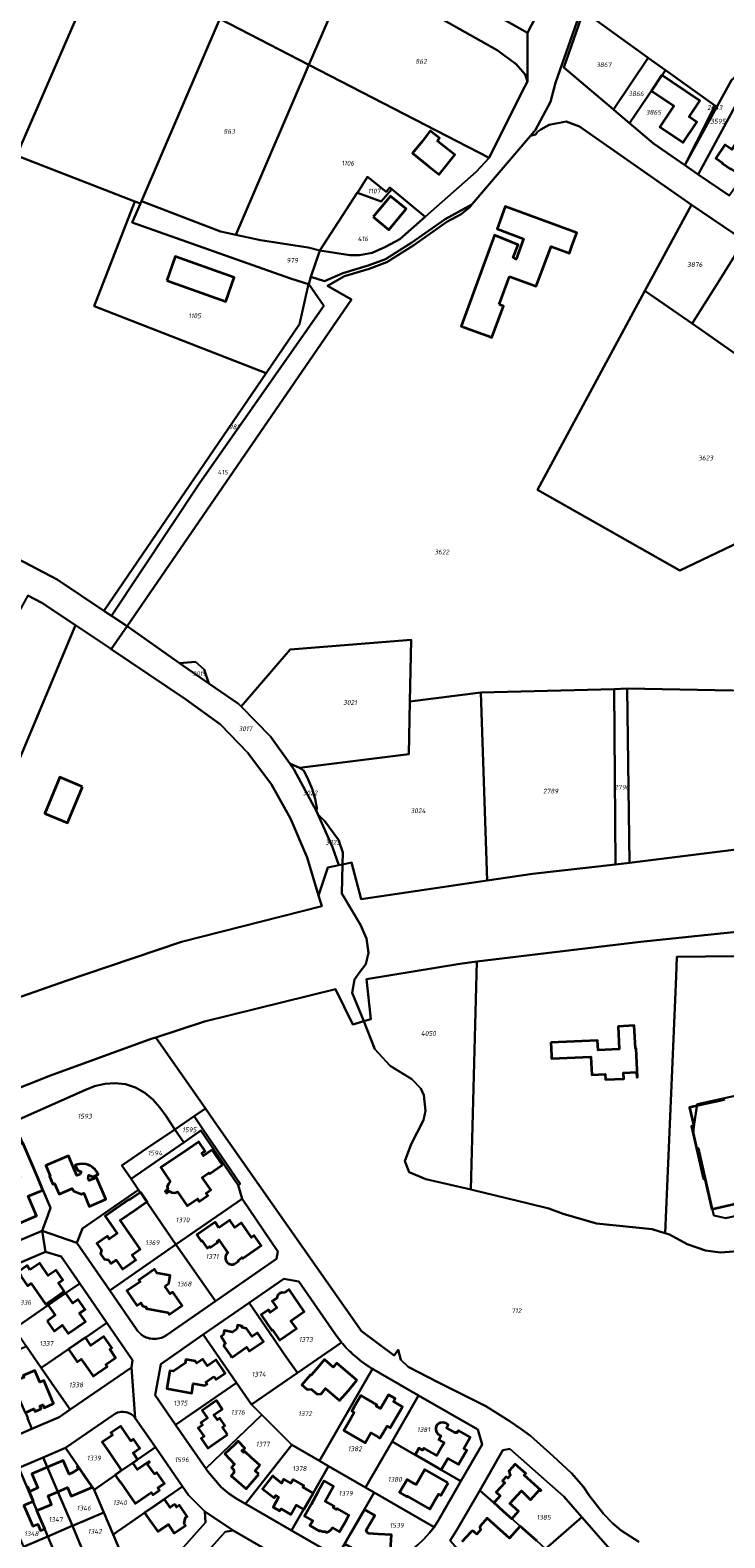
# Model space of a CAD drawing. Extents: x 177930 to 190767, y 381068 to 392034.
# Tile 257 of 318: x 183328 to 183590, y 386787 to 387355. Entities that reach past the tile are written whole.
import ezdxf
from ezdxf.enums import TextEntityAlignment as Align

# ---------------------------------------------------------------- set-up
doc = ezdxf.new("R2010")
doc.units = 0
for name, color, linetype, lineweight in [('B-XX-KG-GRENS_PERCEEL-GV', 150, 'Continuous', 25), ('B-XX-KG-GRENS_PERCEEL-S', 150, 'Continuous', 25), ('B-XX-OG-BEBOUWING-G', 7, 'Continuous', 35)]:
    doc.layers.add(name, color=color, linetype=linetype, lineweight=lineweight)
doc.styles.add('NLCS-ISO', font='NLCS-ISO.ttf', dxfattribs={"height": 1.8})

# ---------------------------------------------------------------- blocks, each defined once
blk = doc.blocks.new('SKG-PERCEELNUMMER-SO')
at = {"layer": 'DefPoints'}
blk.add_point((0, 0), dxfattribs=at)
at = {"style": 'NLCS-ISO', "oblique": 10, "flags": 1}
blk.add_attdef('GEMEENTECODE', text='', height=1.8, dxfattribs=at).set_placement((-0.5, 2.55), align=Align.MIDDLE_RIGHT)
at = {"style": 'NLCS-ISO', "oblique": 10}
blk.add_attdef('PERCEELNUMMER', text='', height=1.8, dxfattribs=at).set_placement((0, 0), align=Align.MIDDLE_CENTER)
at = {"style": 'NLCS-ISO', "oblique": 10, "flags": 1}
blk.add_attdef('SECTIE', text='', height=1.8, dxfattribs=at).set_placement((0.5, 2.5), align=Align.MIDDLE_LEFT)

msp = doc.modelspace()

# ---------------------------------------------------------------- linework, layer by layer
at = {"layer": 'B-XX-KG-GRENS_PERCEEL-GV'}
for points in [[(183506.25, 387527.136), (183434.866, 387410.582), (183429.974, 387402.604), (183515.684, 387354.221), (183518.95, 387360.417), (183526.111, 387375.933), (183543.045, 387415.995), (183564.568, 387466.658), (183566.123, 387471.41), (183566.536, 387474.669), (183564.85, 387478.228), (183562.335, 387481.346), (183530.54, 387517.329), (183527.416, 387521.329), (183525.347, 387525.138), (183522.969, 387530.414), (183518.4, 387542.502), (183517.615, 387545.692)], [(183327.063, 387412.939), (183326.607, 387411.748), (183315.923, 387383.829), (183319.778, 387382.297), (183326.708, 387379.587), (183329.732, 387378.436), (183330.684, 387378.066), (183330.001, 387376.365), (183310.3, 387325.575), (183306.11, 387314.773), (183323.273, 387307.912), (183323.868, 387309.288), (183372.89, 387422.561), (183338.226, 387442.095)], [(183369.89, 387289.852), (183370.3, 387290.807), (183399.77, 387359.429), (183433.366, 387342.089), (183449.138, 387378.798), (183416.09, 387397.434), (183372.89, 387422.561), (183323.868, 387309.288), (183323.273, 387307.912), (183367.802, 387290.661)], [(183557.717, 387421.114), (183557.591, 387420.863), (183547.842, 387395.443), (183535.994, 387362.86), (183536.754, 387362.315), (183561.179, 387344.804), (183561.347, 387344.684), (183567.684, 387340.141), (183586.344, 387326.764), (183587.001, 387326.294), (183592.528, 387336.363), (183597.251, 387340.351), (183623.669, 387358.119), (183578.466, 387413.909)], [(183501.234, 387307.063), (183513.567, 387331.865), (183515.734, 387335.849), (183514.868, 387338.503), (183511.437, 387342.38), (183504.331, 387347.678), (183449.138, 387378.798), (183433.366, 387342.089)], [(183548.053, 387325.322), (183561.179, 387344.804), (183536.754, 387362.315), (183529.442, 387341.134)], [(183405.828, 387278.07), (183426.843, 387326.907), (183433.366, 387342.089), (183399.77, 387359.429), (183370.3, 387290.807), (183400.037, 387279.316)], [(183554.188, 387320.11), (183567.684, 387340.141), (183561.347, 387344.684), (183561.179, 387344.804), (183548.053, 387325.322), (183548.207, 387325.192)], [(183451.625, 387293.93), (183455.446, 387299.959), (183458.502, 387297.493), (183462.468, 387294.291), (183463.878, 387295.95), (183464.647, 387295.33), (183464.553, 387295.219), (183477.146, 387284.903), (183496.347, 387301.805), (183501.234, 387307.063), (183433.366, 387342.089), (183426.843, 387326.907), (183405.828, 387278.07), (183415.103, 387276.076), (183433.133, 387273.297), (183437.511, 387272.103), (183451.61, 387293.936)], [(183567.684, 387340.141), (183554.188, 387320.11), (183563.202, 387312.452), (183574.954, 387304.348), (183583.757, 387321.673), (183586.344, 387326.764)], [(183597.251, 387340.351), (183592.528, 387336.363), (183587.001, 387326.294), (183574.954, 387304.348), (183580.041, 387300.84), (183596.276, 387330.887), (183599.521, 387336.893)], [(183356.132, 387136.414), (183356.201, 387136.515), (183417.249, 387225.904), (183352.51, 387251.192), (183367.802, 387290.661), (183323.273, 387307.912), (183306.11, 387314.773), (183303.072, 387315.987), (183270.332, 387325.168), (183251.37, 387328.14), (183246.823, 387328.613), (183186.926, 387195.576), (183201.424, 387194.917), (183217.591, 387193.549), (183233.158, 387190.989), (183248.486, 387186.912), (183263.348, 387181.887), (183278.166, 387176.334), (183292.618, 387170.661), (183308.198, 387163.591), (183323.517, 387156.043), (183338.532, 387148.145)], [(183587.001, 387326.294), (183586.344, 387326.764), (183583.757, 387321.673), (183574.954, 387304.348)], [(183580.041, 387300.84), (183591.632, 387292.847), (183609.783, 387318.426), (183596.276, 387330.887)], [(183464.553, 387295.219), (183464.647, 387295.33), (183463.878, 387295.95), (183462.468, 387294.291), (183458.502, 387297.493), (183455.446, 387299.959), (183451.625, 387293.93), (183460.637, 387290.578)], [(183437.511, 387272.103), (183448.81, 387270.413), (183452.407, 387270.392), (183457.153, 387271.308), (183462.264, 387273.568), (183467.564, 387276.468), (183477.146, 387284.903), (183464.553, 387295.219), (183460.637, 387290.578), (183451.625, 387293.93), (183451.61, 387293.936)], [(183433.271, 387259.435), (183426.417, 387261.636), (183366.811, 387282.681), (183369.89, 387289.852), (183367.802, 387290.661), (183352.51, 387251.192), (183417.249, 387225.904), (183429.845, 387244.348)], [(183433.366, 387259.405), (183438.989, 387251.311), (183392.295, 387184.549), (183359.076, 387134.451), (183364.193, 387131.04), (183364.864, 387130.587), (183449.477, 387253.649), (183440.391, 387258.9), (183446.744, 387262.484), (183456.115, 387265.305), (183462.786, 387267.795), (183472.843, 387274.181), (183485.367, 387282.921), (183490.764, 387285.847), (183494.025, 387288.541), (183494.809, 387289.46), (183484.703, 387283.982), (183472.151, 387275.222), (183462.227, 387268.92), (183455.678, 387266.476), (183446.189, 387263.604), (183439.309, 387260.653), (183434.114, 387262.278)], [(183434.114, 387262.278), (183437.511, 387272.103), (183433.133, 387273.297), (183415.103, 387276.076), (183405.828, 387278.07), (183400.037, 387279.316), (183370.3, 387290.807), (183369.89, 387289.852), (183366.811, 387282.681), (183426.417, 387261.636), (183433.271, 387259.435), (183433.366, 387259.405)], [(183587.612, 387260.321), (183597.377, 387275.866), (183577.5, 387289.367), (183559.973, 387256.96), (183577.743, 387244.608)], [(183587.612, 387260.321), (183577.743, 387244.608), (183596.22, 387231.766), (183616.471, 387262.896), (183597.377, 387275.866)], [(183356.132, 387136.414), (183359.076, 387134.451), (183392.295, 387184.549), (183438.989, 387251.311), (183433.366, 387259.405), (183433.271, 387259.435), (183429.845, 387244.348), (183417.249, 387225.904), (183356.201, 387136.515)], [(183623.215, 387213.942), (183622.966, 387214.103), (183611.203, 387221.682), (183596.22, 387231.766), (183577.743, 387244.608), (183559.973, 387256.96), (183519.428, 387181.989), (183573.038, 387151.495), (183648.516, 387187.642), (183654.121, 387191.539), (183641.955, 387201.868)], [(183284.008, 387063.593), (183296.852, 387056.687), (183309.957, 387046.263), (183345.458, 387130.933), (183332.81, 387139.398), (183327.49, 387142.167)], [(183426.144, 387078.822), (183418.847, 387089.015), (183407.869, 387100.247), (183406.865, 387101.275), (183395.617, 387109.004), (183384.592, 387116.579), (183364.864, 387130.587), (183358.917, 387121.906), (183386.937, 387103.097), (183400.047, 387093.545), (183410.366, 387082.897), (183419.226, 387070.908), (183426.404, 387058.054), (183432.692, 387043.332), (183437.037, 387029.111), (183440.557, 387039.646), (183444.678, 387040.496), (183442.299, 387047.245), (183436.712, 387059.743), (183436.203, 387060.835), (183427.871, 387076.409)], [(183407.869, 387100.247), (183418.847, 387089.015), (183426.144, 387078.822), (183429.821, 387077.246), (183471.049, 387082.312), (183471.447, 387102.195), (183471.91, 387125.403), (183426.313, 387121.721)], [(183384.592, 387116.579), (183395.617, 387109.004), (183393.861, 387114.215), (183390.705, 387117.103)], [(183471.447, 387102.195), (183471.049, 387082.312), (183429.821, 387077.246), (183430.759, 387076.663), (183431.581, 387075.871), (183433.146, 387072.832), (183434.644, 387069.33), (183435.712, 387065.556), (183436.312, 387062.122), (183436.203, 387060.835), (183436.712, 387059.743), (183439.214, 387057.163), (183444.553, 387050.031), (183446.195, 387045.333), (183446.017, 387040.773), (183449.464, 387041.484), (183453.041, 387027.687), (183500.476, 387034.674), (183498.159, 387105.612)], [(183498.159, 387105.612), (183500.476, 387034.674), (183517.565, 387037.283), (183548.876, 387040.747), (183548.332, 387106.846)], [(183548.332, 387106.846), (183548.876, 387040.747), (183554.084, 387041.322), (183553.231, 387107.023)], [(183661.465, 387055.955), (183666.136, 387099.994), (183632.973, 387104.148), (183592.973, 387106.332), (183553.231, 387107.023), (183554.084, 387041.322), (183610.384, 387048.404)], [(183429.821, 387077.246), (183426.144, 387078.822), (183427.871, 387076.409), (183436.203, 387060.835), (183436.312, 387062.122), (183435.712, 387065.556), (183434.644, 387069.33), (183433.146, 387072.832), (183431.581, 387075.871), (183430.759, 387076.663)], [(183444.678, 387040.496), (183446.017, 387040.773), (183446.195, 387045.333), (183444.553, 387050.031), (183439.214, 387057.163), (183436.712, 387059.743), (183442.299, 387047.245)], [(183454.003, 386981.668), (183458.209, 386971.104), (183463.995, 386964.928), (183472.095, 386959.911), (183475.485, 386956.286), (183476.7, 386953.77), (183477.236, 386947.902), (183476.5, 386944.38), (183471.95, 386935.341), (183469.564, 386928.975), (183471.198, 386924.76), (183477.392, 386922.143), (183494.376, 386918.248), (183496.658, 387004.143), (183490.262, 387003.37), (183455.076, 386997.533), (183456.671, 386982.451)], [(183727.276, 386954.895), (183719.882, 386991.458), (183678.165, 386983.011), (183679.71, 386975.538), (183646.14, 386968.626), (183646.909, 386965.246), (183579.687, 386950.382), (183578.338, 386942.042), (183578.069, 386939.279), (183579.324, 386933.705), (183580.172, 386933.896), (183582.677, 386922.768), (183585.891, 386908.515), (183590.372, 386907.526), (183599.982, 386909.579), (183599.466, 386912.19), (183602.133, 386914.719), (183654.173, 386927.241), (183653.742, 386929.109), (183654.661, 386929.309), (183653.624, 386934.466), (183690.609, 386942.121), (183689.57, 386947.248)], [(183578.069, 386939.279), (183578.338, 386942.042), (183579.687, 386950.382), (183646.909, 386965.246), (183646.14, 386968.626), (183679.71, 386975.538), (183678.165, 386983.011), (183719.882, 386991.458), (183727.276, 386954.895), (183689.57, 386947.248), (183690.609, 386942.121), (183653.624, 386934.466), (183654.661, 386929.309), (183653.742, 386929.109), (183654.173, 386927.241), (183602.133, 386914.719), (183599.466, 386912.19), (183599.982, 386909.579), (183590.372, 386907.526), (183585.891, 386908.515), (183582.677, 386922.768), (183580.172, 386933.896), (183579.324, 386933.705)], [(183374.623, 386952.17), (183371.553, 386954.719), (183368.11, 386956.705), (183364.338, 386957.921), (183360.402, 386958.375), (183356.482, 386958.067), (183352.603, 386957.189), (183348.917, 386955.678), (183322.082, 386943.758), (183330.099, 386925.199), (183333.153, 386918.084), (183336.059, 386911.36), (183334.99, 386908.46), (183332.9, 386902.66), (183345.97, 386898.12), (183348.15, 386903.61), (183369.19, 386918.16), (183366.41, 386922.23), (183362.967, 386927.343), (183372.626, 386933.98), (183382.91, 386940.92), (183379.584, 386945.964), (183377.271, 386949.194)], [(183334.99, 386908.46), (183336.059, 386911.36), (183333.153, 386918.084), (183330.099, 386925.199), (183322.082, 386943.758), (183320.38, 386942.94), (183303.07, 386935.15), (183319.26, 386896.92), (183332.9, 386902.66)], [(183382.91, 386940.92), (183372.626, 386933.98), (183362.967, 386927.343), (183366.41, 386922.23), (183386.226, 386936.025)], [(183366.41, 386922.23), (183369.19, 386918.16), (183383.27, 386897.51), (183408.18, 386914.72), (183406.73, 386919.86), (183392.61, 386940.47), (183386.226, 386936.025)], [(183390.165, 386945.86), (183382.91, 386940.92), (183386.226, 386936.025), (183392.61, 386940.47), (183406.73, 386919.86), (183407.524, 386920.37), (183393.441, 386941.049)], [(183358.35, 386880.26), (183383.27, 386897.51), (183369.19, 386918.16), (183348.15, 386903.61), (183345.97, 386898.12)], [(183398.18, 386876.19), (183421.2, 386892.14), (183421.7, 386894.92), (183408.18, 386914.72), (183383.27, 386897.51), (183394.389, 386881.611)], [(183383.27, 386897.51), (183358.35, 386880.26), (183368.57, 386865.39), (183368.924, 386864.934), (183369.291, 386864.493), (183369.675, 386864.109), (183370.098, 386863.736), (183370.513, 386863.406), (183371.078, 386863.039), (183371.557, 386862.798), (183372.113, 386862.534), (183372.697, 386862.314), (183373.271, 386862.159), (183373.752, 386862.058), (183374.409, 386861.968), (183374.997, 386861.943), (183375.507, 386861.951), (183375.995, 386861.98), (183376.628, 386862.079), (183377.279, 386862.22), (183377.843, 386862.404), (183378.452, 386862.645), (183379.082, 386862.97), (183379.7, 386863.36), (183398.18, 386876.19), (183394.389, 386881.611)], [(183322.46, 386865.86), (183335.152, 386874.621), (183341.72, 386879.17), (183347.11, 386882.86), (183340.1, 386892.97), (183334.09, 386894.73), (183313.78, 386886.1)], [(183410.83, 386875.56), (183420.39, 386861.65), (183424.07, 386856.23), (183429.04, 386849.2), (183445.63, 386860.66), (183443.1, 386864.01), (183429.57, 386883.54), (183423.97, 386884.6)], [(183327.02, 386859.13), (183332.58, 386851.03), (183342.759, 386858.034), (183349.15, 386862.42), (183357.29, 386868.05), (183347.11, 386882.86), (183341.72, 386879.17), (183335.152, 386874.621), (183322.46, 386865.86)], [(183411.81, 386837.26), (183429.04, 386849.2), (183424.07, 386856.23), (183420.39, 386861.65), (183410.83, 386875.56), (183393.57, 386863.59), (183406.15, 386845.44)], [(183366.49, 386851.24), (183366.97, 386853.91), (183357.29, 386868.05), (183349.15, 386862.42), (183342.759, 386858.034), (183332.58, 386851.03), (183336.702, 386845.052), (183343.42, 386835.31)], [(183383.09, 386829.6), (183406.15, 386845.44), (183393.57, 386863.59), (183377.58, 386852.44), (183375.44, 386840.72)], [(183329.057, 386828.045), (183327.322, 386832.138), (183327.47, 386832.2), (183326.613, 386834.231), (183326.466, 386834.169), (183323.626, 386840.875), (183323.479, 386840.812), (183323.047, 386841.824), (183323.139, 386841.863), (183317.539, 386855.104), (183307.539, 386850.842), (183311.616, 386840.959), (183311.469, 386840.896), (183313.352, 386836.488), (183313.502, 386836.54), (183316.338, 386829.854), (183316.485, 386829.917), (183317.35, 386827.89), (183317.203, 386827.828), (183318.973, 386823.649)], [(183327.02, 386859.13), (183317.539, 386855.104), (183323.139, 386841.863), (183323.047, 386841.824), (183323.479, 386840.812), (183323.626, 386840.875), (183326.466, 386834.169), (183326.613, 386834.231), (183327.47, 386832.2), (183327.322, 386832.138), (183329.057, 386828.045), (183339.25, 386832.49), (183343.42, 386835.31), (183336.702, 386845.052), (183332.58, 386851.03)], [(183426.95, 386821.99), (183437.36, 386816.05), (183457.37, 386850.63), (183456.875, 386850.961), (183455.943, 386851.504), (183454.956, 386852.182), (183454.057, 386852.819), (183453.246, 386853.409), (183452.504, 386853.994), (183451.552, 386854.77), (183450.662, 386855.545), (183449.94, 386856.136), (183449.272, 386856.784), (183448.512, 386857.507), (183447.904, 386858.127), (183447.446, 386858.619), (183446.783, 386859.311), (183446.122, 386860.092), (183445.63, 386860.66), (183429.04, 386849.2), (183411.81, 386837.26), (183415.68, 386833.31)], [(183440.81, 386814.04), (183454.696, 386806.014), (183464.69, 386823.32), (183474.67, 386840.69), (183457.91, 386850.31), (183457.37, 386850.63), (183437.36, 386816.05)], [(183394.49, 386813.12), (183415.68, 386833.31), (183411.81, 386837.26), (183406.15, 386845.44), (183383.09, 386829.6)], [(183474.67, 386840.69), (183464.69, 386823.32), (183468.14, 386821.31), (183490.64, 386808.34), (183498.62, 386822.16), (183496.982, 386827.761)], [(183375.53, 386821.13), (183367.99, 386832.05), (183367.596, 386832.538), (183367.285, 386832.846), (183367.007, 386833.086), (183366.748, 386833.288), (183366.369, 386833.566), (183365.97, 386833.798), (183365.522, 386834.011), (183365.054, 386834.174), (183364.562, 386834.316), (183364.109, 386834.401), (183363.569, 386834.454), (183363.016, 386834.471), (183362.473, 386834.432), (183362.046, 386834.362), (183361.268, 386834.166), (183360.561, 386833.861), (183360.163, 386833.653), (183359.73, 386833.37), (183341.69, 386820.89), (183351.82, 386806.12), (183352.51, 386805.14), (183360.402, 386810.66), (183362.842, 386812.344), (183367.029, 386815.255)], [(183409.46, 386799.76), (183426.95, 386821.99), (183415.68, 386833.31), (183394.49, 386813.12), (183395.3, 386811.93), (183400.34, 386806.08), (183403.3, 386803.59), (183406.56, 386801.46)], [(183385.76, 386806.28), (183375.53, 386821.13), (183367.029, 386815.255), (183362.842, 386812.344), (183360.402, 386810.66), (183352.51, 386805.14), (183356.14, 386796.52), (183359.633, 386788.258), (183378.89, 386801.53)], [(183426.82, 386789.79), (183432.77, 386800.08), (183434.97, 386803.86), (183440.81, 386814.04), (183437.36, 386816.05), (183426.95, 386821.99), (183409.46, 386799.76)], [(183480.5, 386791.05), (183482.23, 386793.66), (183490.64, 386808.34), (183468.14, 386821.31), (183464.69, 386823.32), (183454.696, 386806.014), (183458.01, 386804.1)], [(183324.1, 386813.41), (183335.055, 386787.55), (183344.247, 386791.46), (183344.298, 386791.482), (183338.791, 386804.39), (183333.266, 386817.308), (183329.176, 386815.569)], [(183356.14, 386796.52), (183352.51, 386805.14), (183351.82, 386806.12), (183341.69, 386820.89), (183333.266, 386817.308), (183338.791, 386804.39), (183344.298, 386791.482)], [(183497.76, 386804.89), (183502.78, 386800.45), (183512.96, 386791.37), (183519.19, 386785.86), (183522.45, 386782.89), (183536.14, 386794.83), (183529.37, 386802.56), (183509.04, 386820.54), (183506.4, 386820.04)], [(183314.83, 386809.47), (183316.415, 386805.743), (183321.121, 386794.616), (183325.812, 386783.618), (183335.055, 386787.55), (183324.1, 386813.41)], [(183426.82, 386789.79), (183438.41, 386783.04), (183443.79, 386779.47), (183458.01, 386804.1), (183454.696, 386806.014), (183440.81, 386814.04), (183434.97, 386803.86), (183432.77, 386800.08)], [(183385.76, 386806.28), (183378.89, 386801.53), (183359.633, 386788.258), (183367.03, 386770.76), (183372.74, 386773.21), (183375.55, 386774.59), (183378.24, 386776.23), (183380.74, 386778.08), (183382.98, 386780.13), (183385.12, 386782.34), (183394.46, 386792.77), (183394.11, 386796.92), (183387.98, 386803.11)], [(183458.01, 386804.1), (183443.79, 386779.47), (183445.646, 386777.933), (183449.416, 386774.337), (183452.708, 386770.244), (183453.635, 386768.813), (183456.468, 386768.574), (183474.442, 386784.357), (183476.682, 386786.456), (183478.81, 386788.814), (183480.5, 386791.05)], [(183497.76, 386804.89), (183488.95, 386789.78), (183486.53, 386785.99), (183494.678, 386776.809), (183500.66, 386770.13), (183503.74, 386766.53), (183522.45, 386782.89), (183519.19, 386785.86), (183512.96, 386791.37), (183502.78, 386800.45)], [(183359.633, 386788.258), (183356.14, 386796.52), (183344.298, 386791.482), (183355.047, 386765.646), (183359.26, 386767.444), (183367.03, 386770.76)], [(183514.64, 386754.27), (183535.057, 386762.96), (183551.394, 386777.498), (183536.14, 386794.83), (183522.45, 386782.89), (183503.74, 386766.53)], [(183336.769, 386757.899), (183345.99, 386761.78), (183342.744, 386769.394), (183339.944, 386775.83), (183339.298, 386777.353), (183335.055, 386787.55), (183325.812, 386783.618), (183331.252, 386770.777)], [(183335.055, 386787.55), (183339.298, 386777.353), (183339.944, 386775.83), (183342.744, 386769.394), (183345.99, 386761.78), (183355.047, 386765.646), (183344.298, 386791.482), (183344.247, 386791.46)], [(183419.21, 386781.51), (183404.88, 386789.72), (183401.83, 386789.3), (183390.24, 386776.34), (183386.48, 386772.7), (183401.09, 386759.19), (183404.45, 386756.11), (183407.73, 386761.71), (183415.19, 386774.59)]]:
    msp.add_lwpolyline(points, close=True, dxfattribs=at)
for points in [[(183270, 387480.522), (183337.047, 387442.76), (183338.226, 387442.095), (183372.89, 387422.561), (183416.09, 387397.434), (183449.138, 387378.798), (183504.331, 387347.678), (183511.437, 387342.38), (183514.868, 387338.503), (183515.734, 387335.849), (183515.684, 387354.221), (183429.974, 387402.604), (183429.812, 387402.34), (183410.672, 387413.175), (183410.827, 387413.455), (183361.654, 387441.29), (183283.377, 387486.106)], [(183518.95, 387360.417), (183515.684, 387354.221), (183515.734, 387335.849), (183513.567, 387331.865), (183501.234, 387307.063), (183496.347, 387301.805), (183477.146, 387284.903), (183467.564, 387276.468), (183462.264, 387273.568), (183457.153, 387271.308), (183452.407, 387270.392), (183448.81, 387270.413), (183437.511, 387272.103), (183434.114, 387262.278), (183439.309, 387260.653), (183446.189, 387263.604), (183455.678, 387266.476), (183462.227, 387268.92), (183472.151, 387275.222), (183484.703, 387283.982), (183494.809, 387289.46), (183516.895, 387315.369), (183518.776, 387317.576), (183524.331, 387328.21), (183526.278, 387335.405), (183535.994, 387362.86)], [(183535.994, 387362.86), (183526.278, 387335.405), (183524.331, 387328.21), (183518.776, 387317.576), (183516.895, 387315.369), (183518.742, 387315.927), (183519.623, 387317.003), (183520.762, 387317.712), (183523.863, 387319.579), (183530.251, 387320.797), (183535.289, 387318.887), (183577.5, 387289.367), (183597.377, 387275.866)], [(183591.632, 387292.847), (183580.041, 387300.84), (183574.954, 387304.348), (183563.202, 387312.452), (183554.188, 387320.11), (183548.207, 387325.192), (183548.053, 387325.322), (183529.442, 387341.134), (183536.754, 387362.315)], [(183648.516, 387187.642), (183573.038, 387151.495), (183519.428, 387181.989), (183559.973, 387256.96), (183577.5, 387289.367), (183535.289, 387318.887), (183530.251, 387320.797), (183523.863, 387319.579), (183520.762, 387317.712), (183519.623, 387317.003), (183518.742, 387315.927), (183516.895, 387315.369), (183494.809, 387289.46), (183494.025, 387288.541), (183490.764, 387285.847), (183485.367, 387282.921), (183472.843, 387274.181), (183462.786, 387267.795), (183456.115, 387265.305), (183446.744, 387262.484), (183440.391, 387258.9), (183449.477, 387253.649), (183364.864, 387130.587), (183384.592, 387116.579), (183390.705, 387117.103), (183393.861, 387114.215), (183395.617, 387109.004), (183406.865, 387101.275), (183407.869, 387100.247), (183426.313, 387121.721), (183471.91, 387125.403), (183471.447, 387102.195), (183498.159, 387105.612), (183548.332, 387106.846), (183553.231, 387107.023), (183592.973, 387106.332)], [(183327.49, 387142.167), (183332.81, 387139.398), (183345.458, 387130.933), (183358.269, 387122.358), (183358.917, 387121.906), (183364.864, 387130.587), (183364.193, 387131.04), (183359.076, 387134.451), (183356.132, 387136.414), (183338.532, 387148.145), (183323.517, 387156.043)], [(183320.092, 386989.199), (183342.274, 386996.999), (183348.934, 386999.341), (183385.405, 387011.668), (183438.263, 387025.101), (183437.037, 387029.111), (183432.692, 387043.332), (183426.404, 387058.054), (183419.226, 387070.908), (183410.366, 387082.897), (183400.047, 387093.545), (183386.937, 387103.097), (183358.917, 387121.906), (183358.269, 387122.358), (183345.458, 387130.933), (183309.957, 387046.263)], [(183610.384, 387048.404), (183554.084, 387041.322), (183548.876, 387040.747), (183517.565, 387037.283), (183500.476, 387034.674), (183453.041, 387027.687), (183449.464, 387041.484), (183446.017, 387040.773), (183445.82, 387029.879), (183452.783, 387018.001), (183455.018, 387012.86), (183455.812, 387007.505), (183454.832, 387003.204), (183452.692, 387000.429), (183450.527, 386997.447), (183449.645, 386992.401), (183454.003, 386981.668), (183456.671, 386982.451), (183455.076, 386997.533), (183490.262, 387003.37), (183496.658, 387004.143), (183558.3, 387011.598), (183630.75, 387019.101)], [(183301.808, 386947.637), (183336.017, 386961.248), (183373.97, 386975.002), (183375.657, 386975.549), (183394.088, 386981.525), (183443.392, 386993.815), (183449.93, 386980.473), (183454.003, 386981.668), (183449.645, 386992.401), (183450.527, 386997.447), (183452.692, 387000.429), (183454.832, 387003.204), (183455.812, 387007.505), (183455.018, 387012.86), (183452.783, 387018.001), (183445.82, 387029.879), (183446.017, 387040.773), (183444.678, 387040.496), (183440.557, 387039.646), (183437.037, 387029.111), (183438.263, 387025.101), (183385.405, 387011.668), (183348.934, 386999.341), (183342.274, 386996.999), (183320.092, 386989.199)], [(183630.75, 387019.101), (183558.3, 387011.598), (183496.658, 387004.143), (183494.376, 386918.248), (183494.936, 386918.12), (183499.523, 386917.068), (183516.04, 386913.042), (183523.795, 386911.052), (183529.207, 386909.067), (183541.727, 386905.423), (183562.688, 386903.269), (183565.484, 386902.431), (183567.595, 386901.798), (183571.723, 386998.58), (183572.018, 387005.973), (183756.234, 387008.052)], [(183756.234, 387008.052), (183572.018, 387005.973), (183571.723, 386998.58), (183567.595, 386901.798), (183569.169, 386901.327), (183575.839, 386897.668), (183582.811, 386895.323), (183588.466, 386894.563), (183598.084, 386895.311)], [(183598.084, 386895.311), (183588.466, 386894.563), (183582.811, 386895.323), (183575.839, 386897.668), (183569.169, 386901.327), (183567.595, 386901.798), (183565.484, 386902.431), (183562.688, 386903.269), (183541.727, 386905.423), (183529.207, 386909.067), (183523.795, 386911.052), (183516.04, 386913.042), (183499.523, 386917.068), (183494.936, 386918.12), (183494.376, 386918.248), (183477.392, 386922.143), (183471.198, 386924.76), (183469.564, 386928.975), (183471.95, 386935.341), (183476.5, 386944.38), (183477.236, 386947.902), (183476.7, 386953.77), (183475.485, 386956.286), (183472.095, 386959.911), (183463.995, 386964.928), (183458.209, 386971.104), (183454.003, 386981.668), (183449.93, 386980.473), (183443.392, 386993.815), (183394.088, 386981.525), (183375.657, 386975.549), (183394.422, 386948.758), (183397.73, 386944.035), (183453.177, 386864.872), (183465.492, 386855.677), (183466.939, 386857.837), (183468.057, 386854.041), (183470.781, 386851.452), (183481.973, 386845.701), (183499.997, 386836.675), (183508.802, 386831.128), (183513.248, 386828.056), (183516.887, 386825.399), (183525.392, 386817.771), (183532.27, 386811.402), (183536.816, 386806.222), (183538.973, 386802.977), (183544.382, 386796.094), (183547.69, 386792.577), (183550.942, 386789.697), (183557.65, 386785.423)], [(183322.082, 386943.758), (183348.917, 386955.678), (183352.603, 386957.189), (183356.482, 386958.067), (183360.402, 386958.375), (183364.338, 386957.921), (183368.11, 386956.705), (183371.553, 386954.719), (183374.623, 386952.17), (183377.271, 386949.194), (183379.584, 386945.964), (183382.91, 386940.92), (183390.165, 386945.86), (183394.422, 386948.758), (183375.657, 386975.549), (183373.97, 386975.002), (183336.017, 386961.248), (183301.808, 386947.637)], [(183557.65, 386785.423), (183550.942, 386789.697), (183547.69, 386792.577), (183544.382, 386796.094), (183538.973, 386802.977), (183536.816, 386806.222), (183532.27, 386811.402), (183525.392, 386817.771), (183516.887, 386825.399), (183513.248, 386828.056), (183508.802, 386831.128), (183499.997, 386836.675), (183481.973, 386845.701), (183470.781, 386851.452), (183468.057, 386854.041), (183466.939, 386857.837), (183465.492, 386855.677), (183453.177, 386864.872), (183397.73, 386944.035), (183394.422, 386948.758), (183390.165, 386945.86), (183393.441, 386941.049), (183407.524, 386920.37), (183406.73, 386919.86), (183408.18, 386914.72), (183421.7, 386894.92), (183421.2, 386892.14), (183398.18, 386876.19), (183379.7, 386863.36), (183379.082, 386862.97), (183378.452, 386862.645), (183377.843, 386862.404), (183377.279, 386862.22), (183376.628, 386862.079), (183375.995, 386861.98), (183375.507, 386861.951), (183374.997, 386861.943), (183374.409, 386861.968), (183373.752, 386862.058), (183373.271, 386862.159), (183372.697, 386862.314), (183372.113, 386862.534), (183371.557, 386862.798), (183371.078, 386863.039), (183370.513, 386863.406), (183370.098, 386863.736), (183369.675, 386864.109), (183369.291, 386864.493), (183368.924, 386864.934), (183368.57, 386865.39), (183358.35, 386880.26), (183345.97, 386898.12), (183332.9, 386902.66), (183334.09, 386894.73), (183340.1, 386892.97), (183347.11, 386882.86), (183357.29, 386868.05), (183366.97, 386853.91), (183366.49, 386851.24), (183367.99, 386832.05), (183375.53, 386821.13), (183385.76, 386806.28), (183387.98, 386803.11), (183394.11, 386796.92), (183404.88, 386789.72), (183419.21, 386781.51)], [(183313.78, 386886.1), (183334.09, 386894.73), (183332.9, 386902.66), (183319.26, 386896.92)], [(183438.41, 386783.04), (183426.82, 386789.79), (183409.46, 386799.76), (183406.56, 386801.46), (183403.3, 386803.59), (183400.34, 386806.08), (183395.3, 386811.93), (183394.49, 386813.12), (183383.09, 386829.6), (183375.44, 386840.72), (183377.58, 386852.44), (183393.57, 386863.59), (183410.83, 386875.56), (183423.97, 386884.6), (183429.57, 386883.54), (183443.1, 386864.01), (183445.63, 386860.66), (183446.122, 386860.092), (183446.783, 386859.311), (183447.446, 386858.619), (183447.904, 386858.127), (183448.512, 386857.507), (183449.272, 386856.784), (183449.94, 386856.136), (183450.662, 386855.545), (183451.552, 386854.77), (183452.504, 386853.994), (183453.246, 386853.409), (183454.057, 386852.819), (183454.956, 386852.182), (183455.943, 386851.504), (183456.875, 386850.961), (183457.37, 386850.63), (183457.91, 386850.31), (183474.67, 386840.69), (183496.982, 386827.761), (183498.62, 386822.16), (183490.64, 386808.34), (183482.23, 386793.66), (183480.5, 386791.05), (183478.81, 386788.814), (183476.682, 386786.456)], [(183324.1, 386813.41), (183329.176, 386815.569), (183333.266, 386817.308), (183341.69, 386820.89), (183359.73, 386833.37), (183360.163, 386833.653), (183360.561, 386833.861), (183361.268, 386834.166), (183362.046, 386834.362), (183362.473, 386834.432), (183363.016, 386834.471), (183363.569, 386834.454), (183364.109, 386834.401), (183364.562, 386834.316), (183365.054, 386834.174), (183365.522, 386834.011), (183365.97, 386833.798), (183366.369, 386833.566), (183366.748, 386833.288), (183367.007, 386833.086), (183367.285, 386832.846), (183367.596, 386832.538), (183367.99, 386832.05), (183366.49, 386851.24), (183343.42, 386835.31), (183339.25, 386832.49), (183329.057, 386828.045), (183318.973, 386823.649)], [(183486.53, 386785.99), (183488.95, 386789.78), (183497.76, 386804.89), (183506.4, 386820.04), (183509.04, 386820.54), (183529.37, 386802.56), (183536.14, 386794.83), (183551.394, 386777.498)], [(183390.24, 386776.34), (183401.83, 386789.3), (183404.88, 386789.72), (183394.11, 386796.92), (183394.46, 386792.77), (183385.12, 386782.34)]]:
    msp.add_lwpolyline(points, dxfattribs=at)
at = {"layer": 'B-XX-OG-BEBOUWING-G'}
for points in [[(183566.365, 387338.183), (183562.393, 387332.288), (183570.792, 387326.629), (183565.524, 387318.81), (183574.34, 387312.87), (183579.531, 387320.574), (183576.645, 387322.518), (183580.693, 387328.528), (183570.21, 387335.592)], [(183475.994, 387313.294), (183472.389, 387308.866), (183478.487, 387303.918), (183482.386, 387300.816), (183488.291, 387308.24), (183481.779, 387313.419), (183482.589, 387314.437), (183479.106, 387317.207)], [(183594.853, 387313.483), (183592.648, 387310.19), (183590.054, 387311.976), (183586.64, 387307.016), (183589.216, 387305.201), (183589.105, 387305.033), (183592.369, 387302.799), (183592.493, 387302.981), (183595.85, 387300.669), (183598.686, 387304.787), (183599.326, 387305.716), (183598.766, 387306.1), (183600.955, 387309.29), (183598.974, 387310.651)], [(183457.633, 387284.802), (183463.425, 387279.999), (183469.95, 387287.868), (183464.157, 387292.671)], [(183379.822, 387260.87), (183402.09, 387252.997), (183405.273, 387262.001), (183383.006, 387269.873)], [(183348.055, 387070.065), (183339.536, 387073.613), (183333.872, 387060.015), (183342.391, 387056.467)], [(183524.5, 386973.637), (183524.728, 386968.771), (183524.785, 386967.601), (183539.585, 386968.282), (183539.898, 386961.497), (183545.029, 386961.734), (183545.124, 386959.677), (183551.961, 386959.993), (183551.857, 386962.217), (183556.787, 386962.448), (183556.873, 386960.603), (183557.189, 386960.618), (183556.681, 386971.464), (183556.361, 386971.449), (183555.959, 386980.035), (183549.897, 386979.751), (183550.301, 386971.127), (183542.298, 386970.752), (183542.124, 386974.463)], [(183321.685, 386905.076), (183323.237, 386905.739), (183323.475, 386905.183), (183330.804, 386908.315), (183327.626, 386915.754), (183333.139, 386918.067), (183331.205, 386922.678), (183325.674, 386935.864), (183320.897, 386933.824), (183321.919, 386931.43), (183320.925, 386931.006), (183324.445, 386922.764), (183321.184, 386921.371), (183321.585, 386920.433), (183323.299, 386916.424), (183318.698, 386914.457), (183317.835, 386914.088), (183319.721, 386909.674)], [(183344.574, 386917.755), (183347.688, 386916.493), (183348.531, 386916.877), (183350.63, 386911.912), (183355.235, 386913.86), (183356.915, 386914.571), (183353.423, 386922.827), (183350.652, 386921.655), (183350.202, 386922.719), (183350.537, 386923.679), (183352.018, 386923.045), (183353.969, 386923.921), (183353.474, 386924.905), (183352.803, 386925.869), (183352.149, 386926.446), (183351.092, 386927.142), (183350.283, 386927.523), (183349.293, 386927.819), (183348.034, 386927.935), (183346.834, 386927.877), (183346.051, 386927.751), (183345.31, 386927.482), (183346.162, 386925.537), (183347.541, 386924.969), (183347.026, 386923.982), (183345.955, 386923.524), (183344.704, 386926.449), (183342.773, 386930.965), (183334.292, 386927.337), (183335.95, 386923.463), (183335.607, 386923.316), (183336.914, 386920.256), (183337.546, 386920.493), (183339.246, 386916.514), (183344.232, 386918.614)], [(183370.069, 386917.262), (183365.804, 386914.332), (183365.696, 386914.491), (183360.709, 386911.061), (183356.596, 386908.218), (183361.142, 386901.644), (183358.177, 386899.597), (183357.45, 386900.643), (183353.498, 386897.921), (183355.21, 386895.455), (183354.91, 386893.98), (183356.26, 386892.02), (183357.813, 386891.707), (183358.774, 386890.323), (183360.792, 386891.692), (183363.197, 386888.251), (183367.294, 386891.115), (183368.21, 386891.69), (183366.817, 386893.701), (183369.839, 386895.794), (183368.81, 386897.28), (183362.32, 386906.71), (183368.23, 386910.77), (183372.509, 386913.71)], [(183399.48, 386903.825), (183398.039, 386905.9), (183391.192, 386901.146), (183392.813, 386898.811), (183393.078, 386898.995), (183395.027, 386896.188), (183395.889, 386896.786), (183396.167, 386896.385), (183399.111, 386898.429), (183398.815, 386898.855), (183399.473, 386899.312), (183402.864, 386894.428), (183402.627, 386894.232), (183402.394, 386893.981), (183402.183, 386893.629), (183402.005, 386893.133), (183401.917, 386892.652), (183401.921, 386892.053), (183402.044, 386891.619), (183402.327, 386891.138), (183402.709, 386890.622), (183403.038, 386890.408), (183403.643, 386890.126), (183404.158, 386889.993), (183404.828, 386890.06), (183405.351, 386890.252), (183406.863, 386891.22), (183406.855, 386891.691), (183408.146, 386892.586), (183408.36, 386892.278), (183415.416, 386897.167), (183412.787, 386900.952), (183411.721, 386900.216), (183407.921, 386905.679), (183405.457, 386903.985), (183403.587, 386906.677)], [(183328.303, 386888.017), (183327.227, 386889.573), (183323.944, 386887.303), (183325.019, 386885.747), (183324.826, 386885.613), (183327.383, 386881.913), (183328.71, 386882.83), (183334.1, 386875.02), (183337.126, 386877.109), (183341.242, 386879.949), (183339.086, 386883.074), (183340.739, 386884.202), (183338.177, 386887.917), (183335.214, 386885.869), (183331.986, 386890.564)], [(183379.111, 386881.881), (183380.58, 386882.88), (183381.1, 386885.85), (183376.23, 386886.74), (183375.16, 386888.25), (183373.401, 386887.026), (183369.259, 386884.158), (183369.754, 386883.508), (183364.728, 386880.034), (183368.535, 386874.522), (183370.043, 386875.547), (183370.873, 386874.3), (183372.106, 386874.112), (183372.019, 386873.401), (183380.182, 386871.893), (183380.687, 386871.124), (183385.625, 386874.551), (183382.774, 386878.658), (183382.02, 386879.55), (183381.115, 386878.935)], [(183334.726, 386868.68), (183337.39, 386864.939), (183340.48, 386867.14), (183342.68, 386864.05), (183345.06, 386865.645), (183349.166, 386868.498), (183346.988, 386871.631), (183349.068, 386873.034), (183346.462, 386876.831), (183344.396, 386875.419), (183341.781, 386879.215), (183337.663, 386876.378), (183335.152, 386874.621), (183337.816, 386870.88)], [(183424.183, 386879.321), (183423.19, 386879.41), (183422.261, 386879.047), (183421.592, 386878.307), (183421.323, 386877.347), (183419.596, 386876.143), (183421.31, 386873.663), (183418.825, 386871.969), (183418.195, 386872.87), (183415.419, 386870.978), (183419.378, 386865.168), (183419.667, 386865.365), (183422.301, 386861.496), (183428.655, 386865.883), (183426.614, 386868.83), (183431.624, 386872.311), (183425.921, 386880.521)], [(183404.329, 386854.971), (183409.87, 386858.79), (183410.9, 386857.31), (183416.221, 386860.961), (183413.99, 386864.204), (183412.018, 386862.833), (183409.925, 386865.871), (183408.069, 386866.21), (183408.175, 386866.808), (183406.481, 386867.117), (183406.195, 386865.633), (183404.61, 386864.542), (183401.48, 386865.099), (183401.16, 386863.438), (183400.279, 386862.815), (183402.01, 386860.281), (183401.424, 386859.881), (183401.383, 386859.284), (183403.939, 386855.543)], [(183349.212, 386862.465), (183345.089, 386859.635), (183342.759, 386858.034), (183346.021, 386853.268), (183347.596, 386854.346), (183349.267, 386852.052), (183352.109, 386847.939), (183357.413, 386851.603), (183356.922, 386852.313), (183360.58, 386854.842), (183358.365, 386858.063), (183359.082, 386858.565), (183356.134, 386862.85), (183351.249, 386859.497)], [(183397.56, 386847.77), (183398.3, 386846.72), (183401.77, 386849.07), (183398.399, 386854.052), (183395.18, 386851.832), (183393.423, 386854.373), (183391.13, 386852.821), (183390.649, 386853.527), (183387.073, 386854.165), (183386.822, 386852.868), (183382.401, 386849.767), (183381.027, 386849.98), (183379.802, 386843.239), (183389.22, 386841.486), (183389.83, 386845.111), (183394.164, 386844.382), (183395.022, 386844.967), (183394.523, 386845.698)], [(183436.46, 386841.15), (183438.02, 386841.28), (183439.665, 386843.215), (183444.93, 386838.74), (183448.239, 386842.563), (183451.467, 386846.381), (183443.843, 386852.827), (183442.557, 386851.336), (183439.233, 386854.144), (183436.006, 386850.324), (183434.169, 386848.246), (183433.94, 386848.44), (183430.71, 386844.6), (183432.7, 386842.93), (183434.26, 386843.05)], [(183402.721, 386825.984), (183400.845, 386828.697), (183401.749, 386829.323), (183399.873, 386832.036), (183398.968, 386831.41), (183397.604, 386833.383), (183400.728, 386835.544), (183398.51, 386838.75), (183397.255, 386837.84), (183393.141, 386834.998), (183395.18, 386832.048), (183392.703, 386830.336), (183393.312, 386829.455), (183391.663, 386828.315), (183393.871, 386825.12), (183392.805, 386824.383), (183395.277, 386820.806), (183399.39, 386823.649)], [(183450.453, 386836.311), (183449.524, 386834.699), (183450.399, 386834.194), (183449.12, 386831.976), (183446.479, 386827.404), (183454.539, 386822.748), (183456.747, 386826.569), (183459.319, 386825.083), (183460.14, 386824.589), (183460.986, 386825.968), (183462.812, 386829.128), (183464.029, 386828.424), (183466.156, 386832.057), (183468.682, 386836.372), (183465.193, 386838.415), (183465.834, 386839.529), (183463.417, 386840.947), (183460.355, 386835.695), (183458.714, 386836.636), (183459.014, 386837.148), (183452.949, 386840.643)], [(183414.57, 386811.04), (183413.102, 386812.292), (183414.9, 386814.4), (183411.79, 386817.15), (183409.18, 386819.47), (183408.87, 386819.15), (183408.157, 386819.818), (183409.22, 386820.82), (183406.77, 386823.42), (183405.38, 386822.042), (183401.747, 386818.607), (183405.36, 386814.786), (183404.19, 386813.448), (183405.08, 386812.671), (183405.039, 386811.433), (183404.1, 386810.418), (183409.702, 386805.442), (183413.023, 386809.179)], [(183431.466, 386797.652), (183432.86, 386800.085), (183434.97, 386803.86), (183431.09, 386806.072), (183431.445, 386806.696), (183427.384, 386809.011), (183426.545, 386807.54), (183423.89, 386809.07), (183423.098, 386807.636), (183419.67, 386810.36), (183419.005, 386809.42), (183415.929, 386805.479), (183420.303, 386802.066), (183420.813, 386802.947), (183421.976, 386802.281), (183419.88, 386798.608), (183422.455, 386797.135), (183422.868, 386797.88), (183426.58, 386795.758), (183428.604, 386799.292)], [(183485.777, 386807.69), (183481.449, 386810.193), (183477.044, 386812.685), (183473.777, 386807.03), (183472.912, 386807.53), (183470.437, 386808.987), (183467.555, 386804.092), (183470.328, 386802.46), (183470.442, 386802.652), (183474.582, 386800.311), (183478.909, 386797.807), (183482.204, 386803.501), (183483.065, 386803.002)], [(183502.854, 386800.425), (183506.576, 386797.092), (183509.802, 386794.183), (183512.355, 386797.002), (183509.119, 386799.933), (183513.408, 386804.668), (183516.885, 386801.323), (183520.212, 386805.055), (183520.66, 386804.656), (183520.86, 386804.88), (183514.46, 386810.582), (183515.048, 386811.255), (183511.065, 386814.81), (183508.668, 386812.122), (183508.884, 386811.925), (183508.943, 386811.076), (183509.365, 386810.695), (183508.266, 386809.457), (183507.682, 386809.967), (183506.345, 386808.452), (183507.157, 386807.72), (183503.977, 386804.142), (183505.411, 386802.866), (183503.227, 386800.428), (183503.019, 386800.609)], [(183439.82, 386789.439), (183439.931, 386789.025), (183440.87, 386789.373), (183441.676, 386789.967), (183442.287, 386790.761), (183444.861, 386789.249), (183447.393, 386793.56), (183448.38, 386795.49), (183443.97, 386798.06), (183443.753, 386797.705), (183442.555, 386798.379), (183442.891, 386798.976), (183439.524, 386800.872), (183442.675, 386806.468), (183439.163, 386808.446), (183436.89, 386804.41), (183434.164, 386799.554), (183431.673, 386795.219), (183434.802, 386793.42), (183433.732, 386791.622), (183437.383, 386789.512), (183437.528, 386789.781), (183438.643, 386789.399)], [(183382.834, 386799.65), (183381.062, 386798.474), (183378.949, 386801.52), (183374.841, 386798.669), (183371.492, 386796.435), (183373.61, 386793.455), (183376.435, 386789.329), (183380.423, 386792.058), (183382.647, 386788.769), (183386.926, 386791.699), (183386.431, 386792.437), (183386.833, 386794.602), (183387.549, 386795.087), (183384.6, 386799.332), (183383.534, 386798.601)], [(183458.012, 386777.019), (183458.059, 386777.682), (183459.152, 386777.615), (183460.491, 386777.534), (183462.075, 386778.984), (183462.198, 386780.818), (183463.957, 386780.711), (183464.426, 386788.108), (183459.436, 386788.425), (183455.949, 386788.674), (183455.29, 386789.062), (183455, 386789.937), (183458.183, 386795.42), (183454.3, 386797.674), (183449.231, 386788.737), (183446.72, 386784.413), (183447.096, 386784.19), (183447.28, 386784.542), (183452.52, 386781.521), (183452.381, 386779.118), (183453.984, 386777.29)]]:
    msp.add_lwpolyline(points, close=True, dxfattribs=at)
for points in [[(183508.957, 387262.349), (183519.044, 387258.693), (183524.635, 387273.603), (183531.491, 387271.093), (183532.6, 387274.131), (183534.321, 387278.835), (183507.293, 387288.728), (183504.235, 387280.372), (183514.255, 387276.531), (183511.439, 387268.908), (183510.357, 387269.49), (183512.158, 387274.341), (183503.347, 387277.948), (183490.784, 387243.621), (183495.472, 387241.907), (183500.768, 387239.971)], [(183505.088, 387251.776), (183508.957, 387262.349)], [(183500.768, 387239.971), (183502.299, 387239.411), (183506.616, 387251.218), (183505.088, 387251.776)], [(183590.056, 386952.138), (183588.172, 386951.725), (183582.305, 386950.383), (183576.786, 386949.121), (183578.34, 386942.327), (183577.478, 386942.13), (183582.011, 386922.315), (183582.561, 386922.441), (183585.202, 386910.897), (183594.938, 386913.124)], [(183396.968, 386933.222), (183393.677, 386930.98), (183393.049, 386931.902), (183394.284, 386932.742), (183391.93, 386936.198), (183387.855, 386933.448), (183377.59, 386926.52), (183381.15, 386921.27), (183380.47, 386920.42), (183380.02, 386919.22), (183380.28, 386918.4), (183379.27, 386917.51), (183379.67, 386916.92), (183380.79, 386917.69), (183381.74, 386917.09), (183382.82, 386916.97), (183383.83, 386917.36), (183387.46, 386912.08), (183391.374, 386914.723), (183392.051, 386913.774), (183395.271, 386916.069), (183394.653, 386916.936), (183396.411, 386918.123), (183393.206, 386922.83), (183395.674, 386924.511), (183395.898, 386924.182), (183400.835, 386927.544)], [(183400.835, 386927.544), (183396.968, 386933.222)], [(183326.701, 386834.286), (183329.78, 386835.632), (183330.229, 386834.592), (183332.512, 386835.576), (183332.049, 386836.651), (183333.159, 386837.114), (183333.621, 386836.039), (183337.223, 386837.589), (183335.247, 386842.182), (183333.486, 386846.276), (183331.999, 386845.636), (183330.112, 386850.023), (183325.794, 386848.165), (183326.057, 386847.554), (183321.844, 386845.742), (183321.71, 386846.055), (183321.419, 386845.93)], [(183367.07, 386815.251), (183368.846, 386816.49), (183367.15, 386818.98), (183369.738, 386820.748), (183367.351, 386824.223), (183366.342, 386823.517), (183362.533, 386829.135), (183358.784, 386826.557), (183359.35, 386825.741), (183355.503, 386823.072), (183358.353, 386818.963), (183362.842, 386812.344)], [(183475.604, 386817.061), (183478.875, 386815.166), (183483.201, 386812.658), (183485.69, 386816.952), (183489.757, 386814.646), (183492.879, 386820.045), (183491.736, 386820.721), (183494.148, 386824.909), (183489.705, 386827.447), (183489.236, 386826.62), (183488.739, 386826.874), (183488.572, 386826.595), (183485.23, 386828.47), (183485.89, 386829.625), (183484.956, 386830.217), (183483.878, 386830.465), (183482.779, 386830.34), (183482.378, 386830.097), (183481.966, 386829.794), (183481.599, 386829.399), (183481.32, 386828.955), (183481.183, 386828.524), (183481.156, 386827.839), (183481.263, 386827.182), (183481.58, 386826.608), (183481.896, 386826.174), (183482.227, 386825.899), (183483.131, 386825.451), (183482.281, 386823.964), (183484.282, 386822.821), (183483.664, 386821.739), (183481.538, 386818.023), (183476.636, 386820.828), (183476.147, 386819.973), (183474.769, 386820.761), (183473.361, 386818.3)], [(183338.791, 386804.389), (183342.463, 386805.945), (183343.824, 386802.732), (183351.82, 386806.12), (183349.088, 386809.922), (183346.377, 386814.155), (183346.072, 386813.928), (183346.644, 386813.035), (183344.438, 386811.556), (183343.029, 386810.985), (183340.839, 386816.134), (183334.853, 386813.596)], [(183362.842, 386812.344), (183360.402, 386810.66), (183362.272, 386807.95), (183362.385, 386808.028), (183367.94, 386799.978), (183369.962, 386801.374), (183373.954, 386804.129), (183374.56, 386803.25), (183377.103, 386805.01), (183376.529, 386805.835), (183378.926, 386807.479), (183376.044, 386811.67), (183375.159, 386811.072), (183372.505, 386814.943), (183373.375, 386815.538), (183373.202, 386815.78), (183368.798, 386812.759), (183367.07, 386815.251)], [(183473.361, 386818.3), (183475.604, 386817.061)], [(183334.853, 386813.596), (183328.984, 386811.108), (183331.233, 386805.812), (183328.303, 386804.478), (183327.625, 386806.129), (183327.351, 386806.013), (183329.247, 386801.39), (183329.495, 386800.672), (183326.021, 386799.2), (183329.366, 386791.383), (183331.255, 386792.183), (183332.301, 386789.714), (183333.858, 386790.374), (183332.812, 386792.843), (183330.936, 386797.272), (183336.471, 386799.617), (183335.11, 386802.83), (183338.791, 386804.389)], [(183519.19, 386785.86), (183512.96, 386791.37), (183508.974, 386786.89), (183504.316, 386791.057), (183500.584, 386794.408), (183497.96, 386791.48), (183497.775, 386791.015), (183497.843, 386790.52), (183498.145, 386790.121), (183496.61, 386788.396), (183495.814, 386789.104), (183495.366, 386789.447), (183494.802, 386789.475), (183494.322, 386789.177), (183491.039, 386785.481)]]:
    msp.add_lwpolyline(points, dxfattribs=at)

# ---------------------------------------------------------------- block references
at = {"layer": 'B-XX-KG-GRENS_PERCEEL-S'}
for p, values in [((183475.656, 387343.415), {'PERCEELNUMMER': '862'}), ((183544.44, 387342.171), {'PERCEELNUMMER': '3867'}), ((183556.59, 387331.223), {'PERCEELNUMMER': '3866'}), ((183586.261, 387326.064), {'PERCEELNUMMER': '2643'}), ((183563.207, 387324.246), {'PERCEELNUMMER': '3865'}), ((183587.449, 387320.886), {'PERCEELNUMMER': '3595'}), ((183403.347, 387317.043), {'PERCEELNUMMER': '863'}), ((183448.058, 387305.058), {'PERCEELNUMMER': '1106'}), ((183457.963, 387294.54), {'PERCEELNUMMER': '1107'}), ((183453.708, 387276.565), {'PERCEELNUMMER': '416'}), ((183427.112, 387268.399), {'PERCEELNUMMER': '979'}), ((183578.744, 387266.862), {'PERCEELNUMMER': '3876'}), ((183390.372, 387247.549), {'PERCEELNUMMER': '1105'}), ((183405.159, 387205.692), {'PERCEELNUMMER': '981'}), ((183582.83, 387193.979), {'PERCEELNUMMER': '3623'}), ((183400.901, 387188.57), {'PERCEELNUMMER': '415'}), ((183483.428, 387158.542), {'PERCEELNUMMER': '3622'}), ((183392.105, 387112.665), {'PERCEELNUMMER': '3019'}), ((183448.872, 387101.807), {'PERCEELNUMMER': '3021'}), ((183409.45, 387091.925), {'PERCEELNUMMER': '3017'}), ((183433.845, 387067.745), {'PERCEELNUMMER': '3022'}), ((183524.448, 387068.417), {'PERCEELNUMMER': '2789'}), ((183551.253, 387069.864), {'PERCEELNUMMER': '2790'}), ((183474.49, 387061.005), {'PERCEELNUMMER': '3024'}), ((183442.355, 387049.145), {'PERCEELNUMMER': '3023'}), ((183478.419, 386977.065), {'PERCEELNUMMER': '4050'}), ((183348.958, 386945.9), {'PERCEELNUMMER': '1593'}), ((183388.338, 386940.764), {'PERCEELNUMMER': '1595'}), ((183375.416, 386932.007), {'PERCEELNUMMER': '1594'}), ((183385.795, 386906.806), {'PERCEELNUMMER': '1370'}), ((183374.419, 386898.265), {'PERCEELNUMMER': '1369'}), ((183396.933, 386893.022), {'PERCEELNUMMER': '1371'}), ((183386.474, 386882.667), {'PERCEELNUMMER': '1368'}), ((183326.169, 386875.738), {'PERCEELNUMMER': '1336'}), ((183511.529, 386872.592), {'PERCEELNUMMER': '712'}), ((183334.477, 386860.237), {'PERCEELNUMMER': '1337'}), ((183432.215, 386861.74), {'PERCEELNUMMER': '1373'}), ((183414.523, 386848.655), {'PERCEELNUMMER': '1374'}), ((183345.674, 386844.636), {'PERCEELNUMMER': '1338'}), ((183385.014, 386837.755), {'PERCEELNUMMER': '1375'}), ((183406.645, 386834.325), {'PERCEELNUMMER': '1376'}), ((183431.943, 386833.822), {'PERCEELNUMMER': '1372'}), ((183476.564, 386827.793), {'PERCEELNUMMER': '1381'}), ((183416.018, 386822.31), {'PERCEELNUMMER': '1377'}), ((183450.69, 386820.537), {'PERCEELNUMMER': '1382'}), ((183352.382, 386817.053), {'PERCEELNUMMER': '1339'}), ((183385.5, 386816.475), {'PERCEELNUMMER': '1596'}), ((183429.837, 386813.114), {'PERCEELNUMMER': '1378'}), ((183465.765, 386809.029), {'PERCEELNUMMER': '1380'}), ((183447.258, 386803.742), {'PERCEELNUMMER': '1379'}), ((183348.615, 386798.199), {'PERCEELNUMMER': '1346'}), ((183362.237, 386800.29), {'PERCEELNUMMER': '1340'}), ((183337.986, 386793.918), {'PERCEELNUMMER': '1347'}), ((183466.445, 386791.701), {'PERCEELNUMMER': '1539'}), ((183521.796, 386794.743), {'PERCEELNUMMER': '1385'}), ((183328.844, 386788.543), {'PERCEELNUMMER': '1348'}), ((183352.743, 386789.404), {'PERCEELNUMMER': '1342'})]:
    msp.add_blockref('SKG-PERCEELNUMMER-SO', p, dxfattribs=at).add_auto_attribs(values)

doc.saveas('drawing.dxf')
